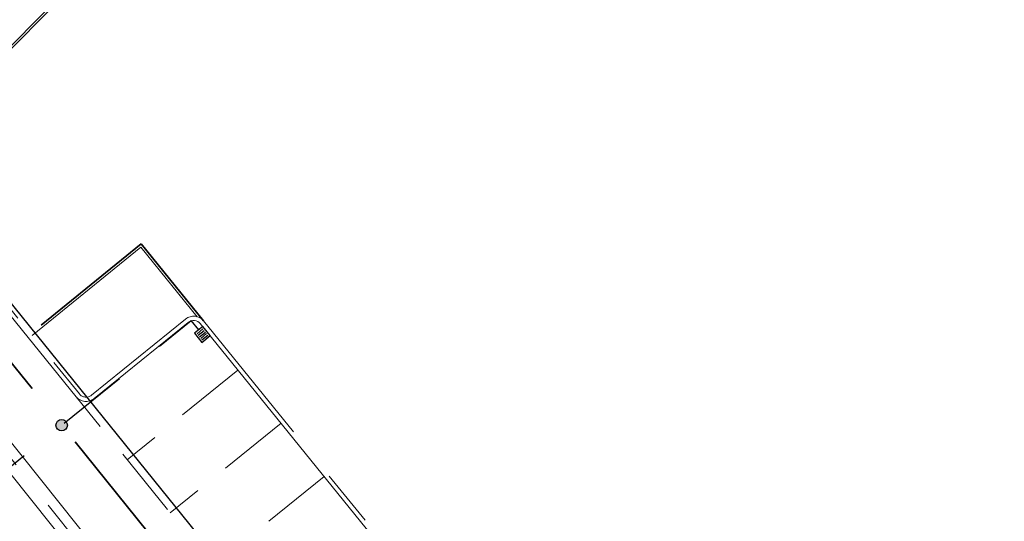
# Model space of a CAD drawing. Header units: metres. Extents: x 92403 to 95147, y 464428 to 465602.
# Tile 490 of 568: x 93320 to 93355, y 465124 to 465141. Entities that reach past the tile are written whole.
import ezdxf
from ezdxf.enums import TextEntityAlignment as Align

# ---------------------------------------------------------------- set-up
doc = ezdxf.new("R2010")
doc.units = ezdxf.units.M
for name, pattern in [('DASHED', [0.75, 0.5, -0.25]), ('RI-GWA', [18.45, 6, -1.8, 1.75, -1.8, 1.75, -1.8, 1.75, -1.8]), ('RI-HWA', [7.4, 5, -2.4]), ('RI-HWA_KOLKAANSLUITING', [4.3, 2.5, -1.8]), ('VH-OPSLUITBAND_80X200', [14, 8, -2, 2, -2]), ('VH-TROTTOIRBAND', [15, 5, -2, 2, -2, 2, -2])]:
    doc.linetypes.add(name, pattern=pattern)
doc.layers.get('0').update_dxf_attribs({"linetype": 'CONTINUOUS'})
for name, color, linetype, lineweight, true_color in [('B-OI-RI-GWA_TRANSPORTLEIDING-G', 7, 'RI-GWA', 18, 0xff8400), ('N-OI-RI-HWA_STROOMRICHTING-S', 7, 'CONTINUOUS', 25, 0x007bff), ('N-OI-RI-HWA_TRANSPORTLEIDING-G', 7, 'RI-HWA', 35, 0x007bff)]:
    doc.layers.add(name, color=color, linetype=linetype, lineweight=lineweight, true_color=true_color)
for name, color, linetype, lineweight in [('B-WE-RI-GWA_STROOMRICHTING-S', 30, 'CONTINUOUS', 25), ('B-WE-VH-VERHARDING_FUNDERING-G', 252, 'CONTINUOUS', 18), ('N-RO-VW-MARKERING-G', 7, 'CONTINUOUS', 9), ('N-WE-GW-ONTGRAVING-V', 2, 'CONTINUOUS', 30), ('N-WE-RI-HWA_HULPSTUK-S', 150, 'CONTINUOUS', 25), ('N-WE-RI-HWA_KOLK_STRAATKOLK-S', 150, 'CONTINUOUS', 25), ('N-WE-RI-HWA_KOLKAANSLUITING-G', 150, 'RI-HWA_KOLKAANSLUITING', 25), ('N-WE-VH-KANTOPSLUITING_OPSLUITBAND_80X200-G', 7, 'VH-OPSLUITBAND_80X200', 35), ('N-WE-VH-KANTOPSLUITING_TROTTOIRBAND-G', 7, 'VH-TROTTOIRBAND', 35), ('N-WE-VH-KANTOPSLUITING_VOORKANTBAND-G', 50, 'CONTINUOUS', 35), ('V-WE-RI-GWA_STROOMRICHTING-S', 30, 'CONTINUOUS', 25)]:
    doc.layers.add(name, color=color, linetype=linetype, lineweight=lineweight)
doc.styles.add('NLCS-ISO', font='NLCS-ISO.ttf')

# ---------------------------------------------------------------- blocks, each defined once
blk = doc.blocks.new('STRAATKOLK 415X375')
at = {"layer": 'N-WE-RI-HWA_KOLK_STRAATKOLK-S', "flags": 128}
blk.add_lwpolyline([(-0.415, 0), (0, 0), (0, 0.375), (-0.415, 0.375)], close=True, dxfattribs=at)
for points in [[(-0.344, 0.055), (-0.344, 0.32)], [(-0.275, 0.055), (-0.275, 0.32)], [(-0.207, 0.055), (-0.207, 0.32)], [(-0.137, 0.055), (-0.137, 0.32)], [(-0.068, 0.055), (-0.068, 0.32)]]:
    blk.add_lwpolyline(points, dxfattribs=at)
blk = doc.blocks.new('*U282')
at = {"ltscale": 0.1}
blk.add_hatch(color=256, dxfattribs=at).paths.add_polyline_path([(2.5, 0), (-2.5, -0.83), (-2.5, 0.83)])
at = {"ltscale": 0.1, "flags": 128}
blk.add_lwpolyline([(2.5, 0), (-2.5, -0.83), (-2.5, 0.83)], close=True, dxfattribs=at)
at = {"ltscale": 0.1, "style": 'NLCS-ISO'}
for tag, p in [('BOBL', (-116.75, 0)), ('MAT', (-0.5, 0.5))]:
    blk.add_attdef(tag, text='', height=1.8, dxfattribs=at).set_placement(p, align=Align.BOTTOM_RIGHT)
for tag, p in [('DIA', (0.5, 0.5)), ('BOBR', (116.47, 0))]:
    blk.add_attdef(tag, text='', height=1.8, dxfattribs=at).set_placement(p, align=Align.BOTTOM_LEFT)
blk.add_attdef('JVA', text='', height=1.8, dxfattribs=at).set_placement((0, -1), align=Align.TOP_CENTER)
at = {"ltscale": 0.1, "style": 'NLCS-ISO', "flags": 1}
blk.add_attdef('PUTNR-L', text='', height=1.8, dxfattribs=at).set_placement((1.95, -5.77), align=Align.BOTTOM_LEFT)
blk.add_attdef('PUTNR-L', text='', height=1.8, dxfattribs=at).set_placement((-0.82, -5.89), align=Align.BOTTOM_RIGHT)
blk = doc.blocks.new('SRI-HULP_INLAAT_KOLK-SO')
h = blk.add_hatch(color=256)
edge = h.paths.add_edge_path()
edge.add_arc((0, 0), 1, 0, 360)
blk.add_circle((0, 0), 1)
blk = doc.blocks.new('*U393')
at = {"ltscale": 0.1}
blk.add_hatch(color=256, dxfattribs=at).paths.add_polyline_path([(-2.5, 0), (2.5, -0.83), (2.5, 0.83)])
at = {"ltscale": 0.1, "flags": 128}
blk.add_lwpolyline([(-2.5, 0), (2.5, -0.83), (2.5, 0.83)], close=True, dxfattribs=at)
at = {"ltscale": 0.1, "style": 'NLCS-ISO'}
for tag, p in [('BOBL', (-72.66, 0)), ('MAT', (-1, 0.5))]:
    blk.add_attdef(tag, text='', height=1.8, dxfattribs=at).set_placement(p, align=Align.BOTTOM_RIGHT)
for tag, p in [('DIA', (1, 0.5)), ('BOBR', (72.61, 0))]:
    blk.add_attdef(tag, text='', height=1.8, dxfattribs=at).set_placement(p, align=Align.BOTTOM_LEFT)
blk.add_attdef('JVA', text='', height=1.8, dxfattribs=at).set_placement((0, -1), align=Align.TOP_CENTER)
blk = doc.blocks.new('*U398')
at = {"ltscale": 0.1}
blk.add_hatch(color=256, dxfattribs=at).paths.add_polyline_path([(-2.5, 0), (2.5, -0.83), (2.5, 0.83)])
at = {"ltscale": 0.1, "flags": 128}
blk.add_lwpolyline([(-2.5, 0), (2.5, -0.83), (2.5, 0.83)], close=True, dxfattribs=at)
at = {"ltscale": 0.1, "style": 'NLCS-ISO'}
for tag, p in [('BOBL', (-114.07, 0)), ('MAT', (-1, 0.5))]:
    blk.add_attdef(tag, text='', height=1.8, dxfattribs=at).set_placement(p, align=Align.BOTTOM_RIGHT)
for tag, p in [('DIA', (1, 0.5)), ('BOBR', (112.82, 0))]:
    blk.add_attdef(tag, text='', height=1.8, dxfattribs=at).set_placement(p, align=Align.BOTTOM_LEFT)
blk.add_attdef('JVA', text='', height=1.8, dxfattribs=at).set_placement((0, -1), align=Align.TOP_CENTER)
blk = doc.blocks.new('*U432')
at = {"ltscale": 0.1}
blk.add_hatch(color=256, dxfattribs=at).paths.add_polyline_path([(-2.5, 0), (2.5, 0.83), (2.5, -0.83)])
at = {"ltscale": 0.1, "flags": 128}
blk.add_lwpolyline([(-2.5, 0), (2.5, 0.83), (2.5, -0.83)], close=True, dxfattribs=at)
at = {"ltscale": 0.1, "style": 'NLCS-ISO'}
for tag, p in [('BOBL', (-64.9, 0)), ('MAT', (-1, 0.5))]:
    blk.add_attdef(tag, text='', height=1.8, dxfattribs=at).set_placement(p, align=Align.BOTTOM_RIGHT)
for tag, p in [('DIA', (1, 0.5)), ('BOBR', (63.81, 0))]:
    blk.add_attdef(tag, text='', height=1.8, dxfattribs=at).set_placement(p, align=Align.BOTTOM_LEFT)
blk.add_attdef('JVA', text='', height=1.8, dxfattribs=at).set_placement((0, -1), align=Align.TOP_CENTER)

msp = doc.modelspace()

# ---------------------------------------------------------------- linework, layer by layer
at = {"layer": 'B-OI-RI-GWA_TRANSPORTLEIDING-G'}
msp.add_lwpolyline([(93309.939, 465138.03), (93314.04, 465133.16), (93334.221, 465107.859), (93359.935, 465075.888)], dxfattribs=at)
at = {"layer": 'B-WE-VH-VERHARDING_FUNDERING-G', "lineweight": 13, "flags": 128}
for points in [[(93310.20672, 465138.255446), (93314.310718, 465133.381886), (93334.494177, 465108.077803), (93360.207732, 465076.107356)], [(93309.67128, 465137.804554), (93313.769282, 465132.938114), (93333.947823, 465107.640197), (93359.662268, 465075.668644)]]:
    msp.add_lwpolyline(points, dxfattribs=at)
at = {"layer": 'N-OI-RI-HWA_TRANSPORTLEIDING-G', "flags": 128}
msp.add_lwpolyline([(93312.766181, 465138.019981), (93344.255689, 465099.019033)], dxfattribs=at)
at = {"layer": 'N-RO-VW-MARKERING-G', "linetype": 'DASHED', "ltscale": 5, "flags": 128}
for points in [[(93327.778833, 465129.020437), (93323.892605, 465125.87445)], [(93346.543711, 465097.89361), (93322.099393, 465128.0896)], [(93329.288907, 465127.155048), (93325.402679, 465124.009061)], [(93330.79898, 465125.289658), (93326.912753, 465122.143671)]]:
    msp.add_lwpolyline(points, dxfattribs=at)
at = {"layer": 'N-WE-GW-ONTGRAVING-V', "flags": 128}
msp.add_lwpolyline([(93403.426947, 465181.733642), (93388.936499, 465199.436043), (93383.626715, 465205.690746), (93348.152106, 465176.718038), (93350.367437, 465173.965667), (93349.986033, 465173.641994), (93373.790967, 465143.453099), (93372.907063, 465142.756112), (93387.855532, 465125.380409), (93386.187779, 465123.945627), (93367.908643, 465145.192808), (93350.36486, 465167.077422), (93350.509806, 465167.216653), (93345.847636, 465173.276479), (93327.621033, 465155.298307), (93312.871386, 465140.711711), (93314.151293, 465139.169531), (93313.777648, 465138.836642), (93346.083816, 465098.82423), (93343.292956, 465096.57956), (93358.90146, 465077.109146)], dxfattribs=at)
at = {"layer": 'N-WE-RI-HWA_KOLKAANSLUITING-G', "flags": 128}
for points in [[(93318.336868, 465124.453937), (93326.13645, 465130.763052)], [(93326.400907, 465130.435963), (93326.13645, 465130.763052)]]:
    msp.add_lwpolyline(points, dxfattribs=at)
at = {"layer": 'N-WE-VH-KANTOPSLUITING_OPSLUITBAND_80X200-G', "flags": 128}
for points in [[(93348.337639, 465158.729888), (93347.95749, 465159.199659), (93350.534, 465161.257), (93348.727, 465163.511), (93348.551, 465163.727), (93348.358, 465163.928), (93348.148, 465164.111), (93347.923, 465164.275), (93347.874, 465164.305), (93347.685, 465164.419), (93347.435, 465164.543), (93347.175, 465164.645), (93346.908, 465164.724), (93346.635, 465164.779), (93346.359, 465164.811), (93346.08, 465164.82), (93345.802, 465164.804), (93345.526, 465164.765), (93345.255, 465164.702), (93344.99, 465164.616), (93344.733, 465164.507), (93344.487, 465164.377), (93344.253, 465164.226), (93344.032, 465164.056), (93342.76, 465162.848), (93334.461, 465154.973), (93328.58, 465149.186), (93316.108722, 465136.526273), (93316.863761, 465134.690373)], [(93326.573018, 465130.74837), (93324.379488, 465133.447446), (93320.504455, 465130.29822)]]:
    msp.add_lwpolyline(points, dxfattribs=at)
at = {"layer": 'N-WE-VH-KANTOPSLUITING_TROTTOIRBAND-G', "lineweight": 15, "flags": 128}
msp.add_lwpolyline([(93344.317579, 465170.454618), (93341.41067, 465167.785628, 0.000037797), (93341.185417, 465167.569587, 0.000550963), (93337.905647, 465164.416534, 0.414277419), (93337.897804, 465163.992297), (93338.765263, 465163.092356, -0.414149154), (93338.75356, 465162.456029, 0.002349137), (93324.866318, 465148.939644, -0.413852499), (93324.229984, 465148.945103), (93323.353779, 465149.836668, 0.414277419), (93322.929484, 465149.840308, 0.001529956), (93313.947998, 465140.955491)], format="xyb", dxfattribs=at)
at = {"layer": 'N-WE-VH-KANTOPSLUITING_TROTTOIRBAND-G', "lineweight": 15}
msp.add_lwpolyline([(93316.915307, 465134.731883), (93322.215979, 465128.183979, 0.414213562), (93322.637912, 465128.139565), (93325.941206, 465130.813654, -0.414213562), (93326.574105, 465130.747032), (93350.357767, 465101.367151, -0.414213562), (93350.291145, 465100.734251), (93342.674139, 465094.568117, -0.414213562), (93342.041239, 465094.634738), (93312.484887, 465131.145607)], format="xyb", dxfattribs=at)
at = {"layer": 'N-WE-VH-KANTOPSLUITING_VOORKANTBAND-G', "linetype": 'Continuous', "lineweight": 15, "flags": 128}
for points in [[(93350.949106, 465176.747014), (93344.319631, 465170.660138), (93341.308024, 465167.895019, 0.000037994), (93341.08158, 465167.677836, 0.000550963), (93337.801571, 465164.524554, 0.414277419), (93337.789807, 465163.888197), (93338.657266, 465162.988257, -0.414149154), (93338.649453, 465162.564019, 0.002349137), (93324.761193, 465149.046642, -0.413852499), (93324.336899, 465149.050314), (93323.460762, 465149.941808, 0.414277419), (93322.82432, 465149.947269, 0.001517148), (93313.91715, 465141.136419), (93307.566441, 465134.766818), (93305.384773, 465132.42642, 0.002109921), (93300.751735, 465127.060789, 0.414370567), (93300.8011, 465126.426139), (93301.750991, 465125.613794, -0.415463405), (93301.783977, 465125.1907, 0.007261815), (93286.241774, 465106.459612, -0.413920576)], [(93312.484887, 465131.145607), (93312.601474, 465131.239986), (93342.157826, 465094.729118, 0.414213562), (93342.579759, 465094.684704), (93350.196765, 465100.850838, 0.414213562), (93350.24118, 465101.272771), (93326.457518, 465130.652653, 0.414213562), (93326.035586, 465130.697067), (93322.732292, 465128.022978, -0.414213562), (93322.099393, 465128.0896), (93316.79872, 465134.637504), (93316.915307, 465134.731883)]]:
    msp.add_lwpolyline(points, format="xyb", dxfattribs=at)
at = {"layer": 'N-WE-VH-KANTOPSLUITING_VOORKANTBAND-G', "linetype": 'Continuous', "lineweight": 15}
for points in [[(93316.798676, 465134.637714), (93316.014096, 465136.544213), (93328.523446, 465149.242586)], [(93326.348433, 465130.896446), (93324.368963, 465133.335804), (93320.554791, 465130.23604)]]:
    msp.add_lwpolyline(points, dxfattribs=at)

# ---------------------------------------------------------------- block references
at = {"layer": 'B-WE-RI-GWA_STROOMRICHTING-S', "xscale": 0.2, "yscale": 0.2, "zscale": 0.2}
for name, p, rotation, values in [('*U398', (93327.4795, 465155.2875), 44.53404367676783, {'MAT': 'Beton', 'DIA': '%%C600', 'BOBL': '-1,63', 'BOBR': '-1,56'}), ('*U393', (93324.1305, 465120.5095), 308.5771391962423, {'MAT': 'Beton', 'DIA': '400/600', 'BOBL': '-1,59', 'BOBR': '-1,53'})]:
    msp.add_blockref(name, p, dxfattribs=dict(at, rotation=rotation)).add_auto_attribs(values)
at = {"layer": 'N-OI-RI-HWA_STROOMRICHTING-S', "xscale": 0.2, "yscale": 0.2, "zscale": 0.2, "rotation": 128.91753363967}
msp.add_blockref('*U282', (93328.510935, 465118.519507), dxfattribs=at).add_auto_attribs({'MAT': 'PVC', 'DIA': '%%C400', 'BOBL': '-1,40', 'BOBR': '-1,45'})
at = {"layer": 'N-WE-RI-HWA_HULPSTUK-S', "xscale": 0.1999999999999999, "yscale": 0.1999999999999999, "zscale": 0.1999999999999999, "rotation": 309.3826812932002}
msp.add_blockref('SRI-HULP_INLAAT_KOLK-SO', (93321.5929, 465127.087755), dxfattribs=at)
at = {"layer": 'N-WE-RI-HWA_KOLK_STRAATKOLK-S', "rotation": 308.9560908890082}
msp.add_blockref('STRAATKOLK 415X375', (93326.516022, 465129.995361), dxfattribs=at)
at = {"layer": 'V-WE-RI-GWA_STROOMRICHTING-S', "xscale": 0.2, "yscale": 0.2, "zscale": 0.2, "rotation": 46.07293592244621}
msp.add_blockref('*U432', (93318.217401, 465150.921836), dxfattribs=at).add_auto_attribs({'MAT': 'Beton', 'DIA': '400/600', 'BOBL': '0.00', 'BOBR': '0.00'})

doc.saveas('drawing.dxf')
